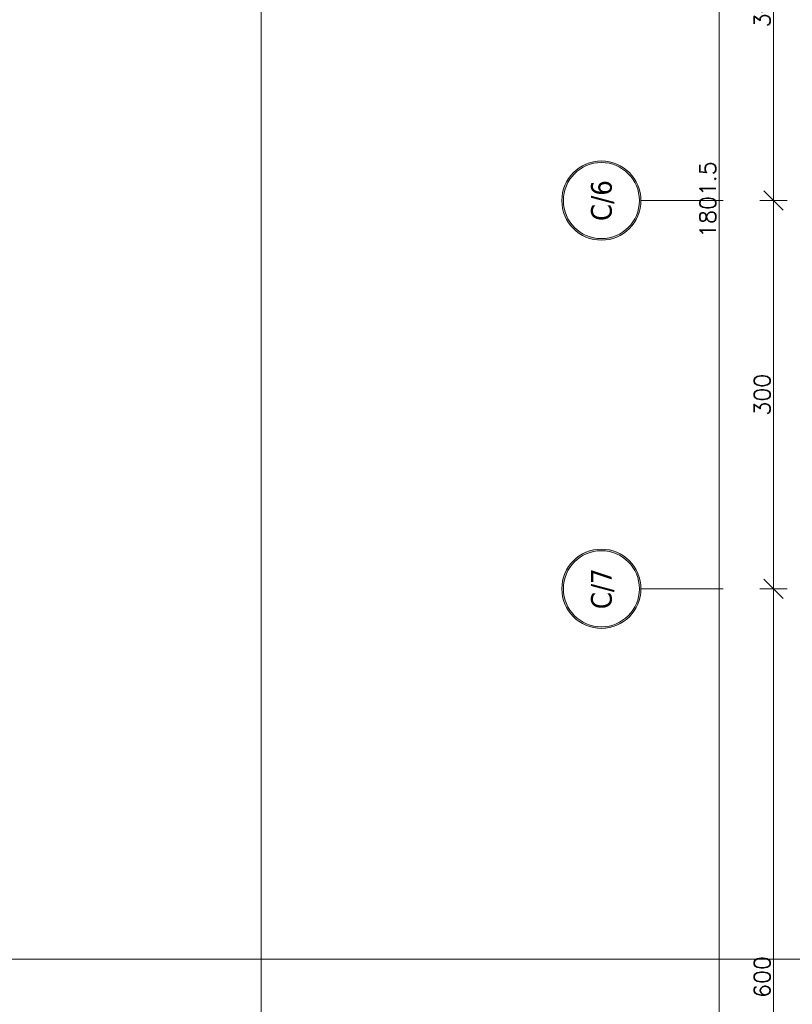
# Model space of a CAD drawing. Header units: millimetres. Extents: x 23192 to 177760, y -399809 to -79279.
# Tile 662 of 865: x 73533 to 74131, y -197150 to -196389. Entities that reach past the tile are written whole.
import ezdxf
from ezdxf.enums import TextEntityAlignment as Align

# ---------------------------------------------------------------- set-up
doc = ezdxf.new("R2010")
doc.units = ezdxf.units.MM
doc.linetypes.add('DASHDOT', pattern=[25.4, 12.7, -6.35, 0, -6.35])
doc.layers.get('0').update_dxf_attribs({"lineweight": 0})
for name, color, linetype, lineweight in [('!! 0_Osie', 1, 'DASHDOT', 13), ('!! wymiary osi', 250, 'Continuous', 9), ('0-osie-liniA', 14, 'DASHDOT', 5), ('0-osie-tx', 66, 'Continuous', 9)]:
    doc.layers.add(name, color=color, linetype=linetype, lineweight=lineweight)
doc.layers.add('!! 0_ramki', color=66, linetype='Continuous', lineweight=9, plot=False)
doc.styles.add('TAHOMA', font='tahoma.ttf')
doc.styles.add('TXT', font='simplex.shx')
doc.dimstyles.new('DIM50', dxfattribs={"dimscale": 5, "dimtxt": 2.5, "dimasz": 1.5, "dimexe": 0, "dimexo": 0, "dimgap": 0.5, "dimtad": 1, "dimdec": 4, "dimrnd": 0.5, "dimdsep": 46, "dimtxsty": 'TXT', "dimblk1": 'TICK1', "dimblk2": 'TICK1', "dimsah": 1, "dimcen": 0, "dimse1": 1, "dimse2": 1, "dimclrd": 1, "dimclre": 7, "dimclrt": 9, "dimadec": 0, "dimazin": 0, "dimtfac": 1, "dimtdec": 4, "dimtmove": 2, "dimatfit": 3, "dimldrblk": 'TICK1', "dimfxl": 1, "dimtolj": 1, "dimarcsym": 0})

# ---------------------------------------------------------------- blocks, each defined once
blk = doc.blocks.new('*U80')
h = blk.add_hatch(color=256)
edge = h.paths.add_edge_path()
edge.add_arc((0, 0), 30.6, 0, 360)
edge = h.paths.add_edge_path(flags=17)
edge.add_arc((0, 0), 29.4, 0, 360)
for radius in [30.6, 29.4]:
    blk.add_circle((0, 0), radius)
at = {"style": 'TAHOMA', "flags": 8}
blk.add_attdef('ANSICHTSNUMMER', text='', height=16, dxfattribs=at).set_placement((0, 0), align=Align.MIDDLE_CENTER)
blk = doc.blocks.new('TICK1')
at = {"color": 0}
for p, q in [((0, -1.4), (0, 1.4)), ((0, 0), (-1, 0))]:
    blk.add_line(p, q, dxfattribs=at)
at = {"color": 2}
blk.add_line((-1, -1), (1, 1), dxfattribs=at)
blk = doc.blocks.new('*D3753')
at = {"layer": '!! wymiary osi', "color": 1, "lineweight": -2, "transparency": 16777216}
blk.add_line((51630.44, -197482.59), (51630.44, -195696.09), dxfattribs=at)
at = {"layer": 'DEFPOINTS', "color": 0, "transparency": 16777216}
for p in [(51630.44, -195688.59), (51851.71, -195688.59), (51851.71, -197490.09)]:
    blk.add_point(p, dxfattribs=at)
at = {"layer": '!! wymiary osi', "color": 1, "lineweight": -2, "transparency": 16777216, "xscale": 7.5, "yscale": 7.5, "zscale": 7.5}
for p, rotation in [((51630.44, -195688.59), 90), ((51630.44, -197490.09), 270)]:
    blk.add_blockref('TICK1', p, dxfattribs=dict(at, rotation=rotation))
at = {"layer": '!! wymiary osi', "color": 9, "transparency": 16777216, "insert": (51621.69, -196589.34), "char_height": 12.5, "attachment_point": 5, "rotation": 90, "style": 'TXT'}
blk.add_mtext('\\A1;1801.5', dxfattribs=at)
blk = doc.blocks.new('*D3754')
at = {"layer": '!! wymiary osi', "color": 1, "lineweight": -2, "transparency": 16777216}
blk.add_line((51672.46, -197482.59), (51672.46, -196897.59), dxfattribs=at)
at = {"layer": 'DEFPOINTS', "color": 0, "transparency": 16777216}
for p in [(51630.44, -196890.09), (51672.46, -196890.09), (51630.44, -197490.09)]:
    blk.add_point(p, dxfattribs=at)
at = {"layer": '!! wymiary osi', "color": 1, "lineweight": -2, "transparency": 16777216, "xscale": 7.5, "yscale": 7.5, "zscale": 7.5}
for p, rotation in [((51672.46, -196890.09), 90), ((51672.46, -197490.09), 270)]:
    blk.add_blockref('TICK1', p, dxfattribs=dict(at, rotation=rotation))
at = {"layer": '!! wymiary osi', "color": 9, "transparency": 16777216, "insert": (51663.71, -197190.09), "char_height": 12.5, "attachment_point": 5, "rotation": 90, "style": 'TXT'}
blk.add_mtext('\\A1;600', dxfattribs=at)
blk = doc.blocks.new('*D3755')
at = {"layer": '!! wymiary osi', "color": 1, "lineweight": -2, "transparency": 16777216}
blk.add_line((51672.46, -196882.59), (51672.46, -196597.59), dxfattribs=at)
at = {"layer": 'DEFPOINTS', "color": 0, "transparency": 16777216}
for p in [(51672.46, -196590.09), (51672.46, -196590.09), (51630.44, -196890.09)]:
    blk.add_point(p, dxfattribs=at)
at = {"layer": '!! wymiary osi', "color": 1, "lineweight": -2, "transparency": 16777216, "xscale": 7.5, "yscale": 7.5, "zscale": 7.5}
for p, rotation in [((51672.46, -196590.09), 90), ((51672.46, -196890.09), 270)]:
    blk.add_blockref('TICK1', p, dxfattribs=dict(at, rotation=rotation))
at = {"layer": '!! wymiary osi', "color": 9, "transparency": 16777216, "insert": (51663.71, -196740.09), "char_height": 12.5, "attachment_point": 5, "rotation": 90, "style": 'TXT'}
blk.add_mtext('\\A1;300', dxfattribs=at)
blk = doc.blocks.new('*D3756')
at = {"layer": '!! wymiary osi', "color": 1, "lineweight": -2, "transparency": 16777216}
blk.add_line((51672.46, -196582.59), (51672.46, -196297.59), dxfattribs=at)
at = {"layer": 'DEFPOINTS', "color": 0, "transparency": 16777216}
for p in [(51672.46, -196290.09), (51672.46, -196290.09), (51672.46, -196590.09)]:
    blk.add_point(p, dxfattribs=at)
at = {"layer": '!! wymiary osi', "color": 1, "lineweight": -2, "transparency": 16777216, "xscale": 7.5, "yscale": 7.5, "zscale": 7.5}
for p, rotation in [((51672.46, -196290.09), 90), ((51672.46, -196590.09), 270)]:
    blk.add_blockref('TICK1', p, dxfattribs=dict(at, rotation=rotation))
at = {"layer": '!! wymiary osi', "color": 9, "transparency": 16777216, "insert": (51663.71, -196440.09), "char_height": 12.5, "attachment_point": 5, "rotation": 90, "style": 'TXT'}
blk.add_mtext('\\A1;300', dxfattribs=at)
blk = doc.blocks.new('BLOK OSI')
at = {"layer": '0-osie-liniA', "ltscale": 5}
for points in [[(51570.03302, -196590.0883), (53810.60983, -196590.0883)], [(51570.03302, -196890.0883), (53810.60983, -196890.0883)]]:
    blk.add_lwpolyline(points, dxfattribs=at)
at = {"layer": '0-osie-tx'}
ref = blk.add_blockref('*U80', (51539.43302, -196590.0883), dxfattribs=dict(at, rotation=270))
ref.add_attrib('ANSICHTSNUMMER', 'C/6', dxfattribs={"layer": '0', "height": 16, "rotation": 90, "style": 'TAHOMA', "flags": 8}).set_placement((51539.43302, -196590.0883), align=Align.MIDDLE_CENTER)
ref = blk.add_blockref('*U80', (51539.43302, -196890.0883), dxfattribs=dict(at, rotation=270))
ref.add_attrib('ANSICHTSNUMMER', 'C/7', dxfattribs={"layer": '0', "height": 16, "rotation": 90, "style": 'TAHOMA', "flags": 8}).set_placement((51539.43302, -196890.0883), align=Align.MIDDLE_CENTER)
at = {"layer": '!! wymiary osi'}
for base, p1, p2, picture, middle in [((51630.43546, -195688.5883), (51851.71142, -197490.0883), (51851.71142, -195688.5883), '*D3753', (51621.68546, -196589.3383)), ((51672.45727, -196290.0883), (51672.45727, -196590.0883), (51672.45727, -196290.0883), '*D3756', (51663.70727, -196440.0883)), ((51672.45727, -196590.0883), (51630.43546, -196890.0883), (51672.45727, -196590.0883), '*D3755', (51663.70727, -196740.0883)), ((51672.45727, -196890.0883), (51630.43546, -197490.0883), (51630.43546, -196890.0883), '*D3754', (51663.70727, -197190.0883))]:
    dim = blk.add_linear_dim(base=base, p1=p1, p2=p2, angle=90, dimstyle='DIM50', dxfattribs=at)
    dim.commit()
    dim.dimension.update_dxf_attribs({"geometry": picture, "text_midpoint": middle})

msp = doc.modelspace()

# ---------------------------------------------------------------- linework, layer by layer
at = {"layer": '!! 0_ramki'}
for points in [[(73720.14101, -198980.67237), (73720.14101, -194780.67237), (76690.14101, -194780.67237), (76690.14101, -198980.67237)], [(71005.14101, -197114.84055), (75205.14101, -197114.84055), (75205.14101, -200084.84055), (71005.14101, -200084.84055)]]:
    msp.add_lwpolyline(points, close=True, dxfattribs=at)

# ---------------------------------------------------------------- block references
at = {"layer": '!! 0_Osie'}
msp.add_blockref('BLOK OSI', (22443.71185, 61.46017), dxfattribs=at)

doc.saveas('drawing.dxf')
